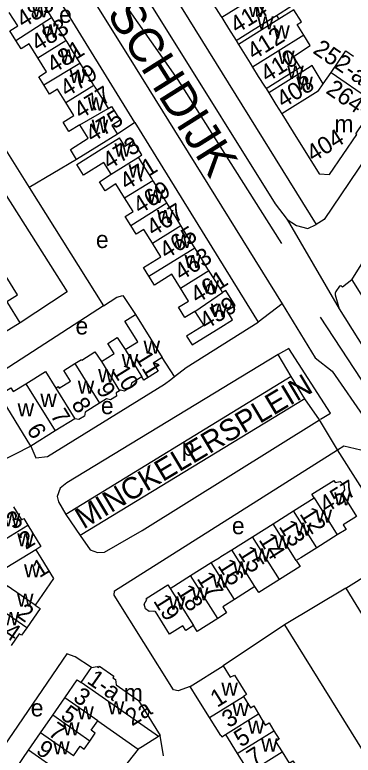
# Model space of a CAD drawing. Extents: x 159294 to 161936, y 384538 to 386517.
# Drawn here: x 159951.9 to 160030.9, y 385204 to 385376.6 of the extents above; entities that cross this region are included whole.
import ezdxf

# ---------------------------------------------------------------- set-up
doc = ezdxf.new("R2010")
doc.units = 0
for name, color, linetype in [('BLT_Basislijn', 7, 'Continuous'), ('BLT_Bebouwing', 7, 'Continuous'), ('BLT_Centroide', 7, 'Continuous'), ('BLT_Huisnummer', 7, 'Continuous'), ('BLT_Huisnummer_ tussenligend', 7, 'Continuous'), ('BLT_Huisnummer_reeks', 7, 'Continuous'), ('BLT_Onderdoorgang_en_onderverdeling', 7, 'Continuous'), ('BLT_Onderverdeling_panden', 7, 'Continuous'), ('BLT_Straatnaam', 7, 'Continuous'), ('BLT_Straatnaam_hoofdweg', 7, 'Continuous'), ('BLT_Vlakafsluiter', 7, 'Continuous')]:
    doc.layers.add(name, color=color, linetype=linetype)

msp = doc.modelspace()

# ---------------------------------------------------------------- linework, layer by layer
at = {"layer": 'BLT_Basislijn'}
for p, q in [((159978.82, 385397.51), (160022.24, 385327.69)), ((159979.96, 385351.47), (159953.45, 385394.36)), ((159928.32, 385379.12), (159955.24, 385336.3)), ((159979.96, 385351.47), (159975.84, 385348.72)), ((159979.96, 385351.47), (160008.72, 385304.93)), ((159966.34, 385342.84), (159955.24, 385336.3)), ((159955.24, 385336.3), (159972.58, 385308.73)), ((160030.54, 385314.81), (160055.13, 385275.51)), ((159972.58, 385308.73), (159945.97, 385291.52)), ((160027.64, 385308.04), (160048.49, 385274.56)), ((159989.19, 385292.25), (159986.28, 385296.66)), ((160016.45, 385292.27), (159963.78, 385260.07)), ((160019.6, 385287.05), (159967.17, 385255.19)), ((160027.26, 385275.12), (160023.05, 385282.14)), ((160029.16, 385242.88), (160014.86, 385234.31)), ((160014.86, 385234.31), (160047.44, 385181.82)), ((159994.5, 385217.35), (159992.85, 385219.97)), ((159986.65, 385203.81), (159985.86, 385208.57)), ((159980.73, 385205.36), (159964.62, 385185.41))]:
    msp.add_line(p, q, dxfattribs=at)
for points in [[(159900.14, 385499.2), (159936.1, 385442.38), (159950.5, 385421.37), (159977.5, 385379.12), (159989.93, 385361.42), (160014.19, 385323.22)], [(159926.71, 385447.43), (159927.66, 385448.03), (159944.6, 385420.92), (159947.37, 385416.4), (159980.02, 385364.36), (160014.31, 385309.17)], [(159961.52, 385414.41), (159987.68, 385372.43), (160012.65, 385332.48), (160015.47, 385328.81)], [(160066.03, 385390.84), (160065.6, 385390.21), (160024.08, 385328.86), (160022.24, 385327.69)], [(159922.83, 385376.99), (159964.1, 385311.97), (159953.14, 385304.79)], [(160030.54, 385314.81), (160036.73, 385324.62), (160052.88, 385348.38)], [(160015.47, 385328.81), (160017.63, 385327.42), (160020.28, 385326.72), (160022.24, 385327.69)], [(160030.54, 385314.81), (160028.36, 385313.1), (160028.03, 385313.34), (160027.69, 385313.29), (160026.81, 385312.03), (160026.67, 385311.67), (160026.66, 385311.28), (160027.64, 385308.04)], [(159972.58, 385308.73), (159975.71, 385310.72), (159977.11, 385311.09), (159980.06, 385306.66)], [(160014.31, 385309.17), (160008.72, 385304.93)], [(160023.2, 385306.06), (160043.95, 385274.42), (160058.68, 385250.12), (160099.33, 385185.2), (160138.87, 385121.82), (160162.15, 385085.51)], [(159989.19, 385292.25), (159991.92, 385294.36), (160008.72, 385304.93)], [(160023.3, 385282.3), (160025.56, 385283.7), (160015.87, 385298.8), (160013.38, 385297.34)], [(160013.38, 385297.34), (159964.08, 385267.48), (159962.49, 385266.21), (159961.8, 385264.25), (159962.12, 385263.04), (159963.78, 385260.07)], [(160016.45, 385292.27), (160013.38, 385297.34)], [(160022.04, 385296.59), (160026.02, 385293.52), (160033.81, 385282.17), (160047.54, 385260.51), (160065.42, 385231.22), (160098.02, 385179.06), (160119.16, 385145.21), (160147.09, 385100.55), (160157.45, 385083.18), (160158.18, 385078.23), (160157.58, 385077.51)], [(159955.66, 385276.01), (159956.84, 385273.27), (159959.51, 385273.62), (159986.85, 385290.42), (159988.33, 385291.58), (159989.19, 385292.25)], [(160019.6, 385287.05), (160016.45, 385292.27)], [(160023.05, 385282.14), (160019.6, 385287.05)], [(159967.17, 385255.19), (159969.49, 385251.83), (159971.24, 385251.23), (159972.84, 385251.26), (159981.67, 385256.37), (160023.05, 385282.14)], [(160027.26, 385275.12), (160028.7, 385276.09), (160032.71, 385275.17)], [(159992.85, 385219.97), (159990.05, 385218.95), (159988.91, 385219.18), (159975.06, 385241.23), (159975.16, 385242.25), (160027.26, 385275.12)], [(160042.4, 385251.27), (160042, 385251.9), (160027.26, 385275.12)], [(159963.78, 385260.07), (159967.17, 385255.19)], [(160014.86, 385234.31), (160000.52, 385224.82)], [(159969.84, 385224.38), (159965.99, 385226.85), (159964.08, 385227.58), (159944.59, 385199.25)]]:
    msp.add_lwpolyline(points, dxfattribs=at)
at = {"layer": 'BLT_Bebouwing'}
for p, q in [((160013.02, 385376.44), (160013.56, 385375.57)), ((160003.57, 385370.54), (160004.11, 385369.67)), ((160025.72, 385363.13), (160029.17, 385368.16)), ((160029.17, 385368.16), (160030.95, 385366.94)), ((160018.53, 385364.32), (160019.13, 385363.36)), ((160023.92, 385360.5), (160025.72, 385363.13)), ((160010.56, 385359.35), (160011.17, 385358.4)), ((160014.21, 385353.5), (160016.89, 385349.2)), ((159953.14, 385304.79), (159950.26, 385309.41)), ((159955.66, 385276.01), (159948.23, 385287.94)), ((159965.93, 385282.41), (159961.36, 385279.56)), ((159961.36, 385279.56), (159955.66, 385276.01)), ((160016.99, 385260.91), (160021.81, 385263.92)), ((160012.18, 385257.89), (160016.99, 385260.91)), ((160007.37, 385254.88), (160012.18, 385257.89)), ((160002.56, 385251.87), (160007.37, 385254.88)), ((160027.19, 385255.33), (160022.39, 385252.32)), ((160022.39, 385252.32), (160018.69, 385250)), ((160018.69, 385250), (160017.58, 385249.31)), ((159992.94, 385245.85), (159997.75, 385248.86)), ((160029.16, 385242.88), (160038.11, 385248.47)), ((159988.15, 385242.85), (159992.94, 385245.85)), ((160007.97, 385243.28), (160003.16, 385240.27)), ((160003.16, 385240.27), (160000.48, 385238.52)), ((159967.42, 385220.91), (159969.84, 385224.38)), ((159992.85, 385219.97), (160000.52, 385224.82)), ((159960.76, 385213.28), (159963.56, 385217.33)), ((159997.39, 385212.72), (159994.5, 385217.35)), ((159957.93, 385209.17), (159960.76, 385213.28)), ((159971.26, 385211.97), (159980.73, 385205.36)), ((160000, 385208.55), (159997.39, 385212.72)), ((159955.14, 385205.12), (159957.93, 385209.17)), ((159985.86, 385208.57), (159985.46, 385208.32)), ((160001.05, 385208.76), (160003.82, 385204.33)), ((159952.29, 385201), (159955.14, 385205.12)), ((160003.82, 385204.33), (160006.59, 385199.89))]:
    msp.add_line(p, q, dxfattribs=at)
for points in [[(159957.16, 385381.29), (159957.51, 385380.72), (159958.99, 385378.28), (159960.44, 385375.96)], [(159996.31, 385382.11), (160000, 385376.23), (160000.2, 385375.91)], [(160013.02, 385376.44), (160016.66, 385378.71), (160014.89, 385381.55), (160010.48, 385378.81), (160008.91, 385381.34), (160008.03, 385380.79)], [(160019.37, 385371.8), (160017.81, 385374.3), (160018.8, 385374.92), (160017.05, 385377.74), (160013.56, 385375.57)], [(159952.17, 385370.59), (159950.76, 385372.86), (159952.59, 385374.01), (159950.6, 385377.14)], [(159960.44, 385375.96), (159962.05, 385373.37), (159963.56, 385370.97), (159963.8, 385370.59)], [(160000.2, 385375.91), (160000.67, 385375.15), (160001.82, 385373.34), (160003.57, 385370.54)], [(159957.3, 385366.55), (159955.27, 385369.81), (159953.39, 385368.63), (159952.17, 385370.59)], [(159963.8, 385370.59), (159964.02, 385370.23), (159965.52, 385367.81), (159967.09, 385365.3)], [(160018.53, 385364.32), (160016.97, 385366.83), (160020.85, 385369.42), (160019.37, 385371.8)], [(160004.11, 385369.67), (160006.83, 385365.3), (160007.42, 385364.35)], [(159958.65, 385360.23), (159957.49, 385362.13), (159959.34, 385363.28), (159957.3, 385366.55)], [(159967.09, 385365.3), (159970.14, 385360.43), (159970.32, 385360.15)], [(160007.42, 385364.35), (160008.75, 385362.21), (160010.19, 385359.93), (160010.56, 385359.35)], [(160023.92, 385360.5), (160021.29, 385364.71), (160019.13, 385363.37)], [(159963.81, 385356.1), (159961.85, 385359.24), (159959.98, 385358.07), (159958.65, 385360.23)], [(159970.32, 385360.15), (159970.59, 385359.7), (159972.12, 385357.28), (159973.71, 385354.72)], [(160011.17, 385358.4), (160011.43, 385357.99), (160012.86, 385355.66), (160014.21, 385353.5)], [(159967.05, 385350.94), (159964.52, 385349.36), (159963.17, 385351.54), (159965.68, 385353.1), (159963.81, 385356.1)], [(159973.71, 385354.72), (159974.46, 385355.2), (159976.48, 385351.99), (159974.55, 385350.79), (159975.84, 385348.72)], [(160016.89, 385349.2), (160022.93, 385339.5), (160025.33, 385339.31), (160031.73, 385348.65), (160031.52, 385348.8), (160035.28, 385354.3)], [(159966.34, 385342.84), (159964.87, 385345.2), (159969.02, 385347.8), (159967.05, 385350.94)], [(159975.84, 385348.72), (159971.59, 385346.09), (159966.34, 385342.84)], [(159974.42, 385339.4), (159972.71, 385342.15), (159967.92, 385339.19), (159966.37, 385341.7), (159972.1, 385345.24), (159976.35, 385347.87)], [(159980.77, 385343.36), (159981.52, 385343.92), (159979.53, 385347.09), (159977.59, 385345.89), (159976.35, 385347.87)], [(159984.15, 385337.97), (159983.87, 385338.41), (159982.37, 385340.79), (159980.77, 385343.36)], [(159977.54, 385333.86), (159975.51, 385337.14), (159972.96, 385335.55), (159971.65, 385337.66), (159974.42, 385339.4)], [(159987.38, 385332.73), (159985.83, 385335.22), (159984.38, 385337.6), (159984.15, 385337.97)], [(159978.99, 385327.45), (159977.69, 385329.53), (159979.53, 385330.67), (159977.54, 385333.86)], [(159990.67, 385327.41), (159990.41, 385327.83), (159988.93, 385330.23), (159987.38, 385332.73)], [(159984.05, 385323.29), (159982.02, 385326.55), (159980.23, 385325.45), (159978.99, 385327.45)], [(159993.91, 385322.23), (159992.39, 385324.67), (159990.88, 385327.08), (159990.67, 385327.41)], [(159983.19, 385315.66), (159981.95, 385317.65), (159985.99, 385320.17), (159984.05, 385323.29)], [(159997.2, 385316.94), (159996.99, 385317.28), (159995.47, 385319.72), (159993.91, 385322.23)], [(159950.26, 385309.41), (159950.08, 385309.7), (159952.57, 385311.25), (159949.9, 385315.54), (159947.39, 385314.03)], [(159990.59, 385312.83), (159988.58, 385316.06), (159984.52, 385313.53), (159983.19, 385315.66)], [(160000.42, 385311.82), (160000, 385312.49), (159998.96, 385314.15), (159997.45, 385316.55), (159997.2, 385316.94)], [(159993.93, 385307.43), (159991.59, 385305.98), (159990.11, 385308.37), (159992.46, 385309.83), (159990.59, 385312.83)], [(159993.93, 385307.43), (159996, 385304.11), (159992, 385301.63), (159993.27, 385299.59), (160000, 385303.78), (160002.75, 385305.49), (160001.42, 385307.62), (160003.31, 385308.8), (160001.15, 385312.27), (160000.42, 385311.82)], [(159977.66, 385298.52), (159980.6, 385300.35), (159977.61, 385305.14), (159980.06, 385306.66)], [(159980.06, 385306.66), (159983.64, 385300.91), (159986.28, 385296.66)], [(159953.14, 385304.79), (159949.49, 385302.52), (159945.24, 385299.87)], [(159972.13, 385295.74), (159975.07, 385297.57), (159973.59, 385299.96), (159975.81, 385301.34), (159977.66, 385298.52)], [(159965.93, 385295.27), (159967.45, 385296.21), (159967.53, 385296.07), (159970.61, 385297.99), (159972.13, 385295.74)], [(159986.28, 385296.66), (159984.22, 385295.38), (159985.39, 385293.5), (159981.99, 385291.38), (159981.59, 385292.2)], [(159961.49, 385289.53), (159962.06, 385289.88), (159962.27, 385289.55), (159964.9, 385291.18), (159963.35, 385293.67), (159965.93, 385295.27)], [(159954.5, 385290.57), (159959.08, 385293.42), (159961.49, 385289.53)], [(159981.59, 385292.2), (159979.15, 385290.68), (159978.92, 385289.72), (159977.51, 385288.84), (159976.58, 385289.05), (159976.37, 385288.93)], [(159948.23, 385287.94), (159950.95, 385289.63), (159951.52, 385288.72), (159954.5, 385290.57)], [(159976.37, 385288.93), (159975.6, 385288.44), (159975.62, 385287.64), (159974.28, 385286.8), (159973.32, 385287.03), (159971.69, 385286.02)], [(159971.69, 385286.02), (159968.36, 385283.94), (159968.14, 385282.98), (159966.86, 385282.18), (159965.93, 385282.41)], [(160021.81, 385263.92), (160021.27, 385264.79), (160026.37, 385267.99), (160026.65, 385267.55), (160027.82, 385267.73), (160028.74, 385267.02), (160028.85, 385265.84), (160028.31, 385264.94), (160031.65, 385259.6), (160028.56, 385257.67), (160029.22, 385256.61), (160027.19, 385255.33)], [(159951.59, 385261.86), (159953.45, 385258.82), (159953.98, 385259.1), (159954.93, 385257.57)], [(159954.93, 385257.57), (159957.99, 385252.58), (159956.83, 385251.86)], [(159956.83, 385251.86), (159957.98, 385250), (159960.97, 385245.13), (159956.68, 385238.95)], [(159997.75, 385248.86), (159999.57, 385250), (160000, 385250.27), (160002.56, 385251.87)], [(160017.58, 385249.31), (160018.48, 385247.93), (160013.71, 385244.93)], [(160013.71, 385244.93), (160008.89, 385241.89), (160007.97, 385243.28)], [(159993.58, 385234.18), (159991.8, 385233.05), (159991.14, 385234.1), (159988.05, 385232.17), (159984.73, 385237.46), (159984.55, 385237.35), (159984.44, 385237.53), (159983.25, 385237.44), (159982.39, 385238.09), (159982.13, 385239.19), (159982.72, 385240.24), (159982.55, 385240.52), (159987.62, 385243.7), (159988.15, 385242.85)], [(160029.16, 385242.88), (160033.88, 385235.31), (160034.29, 385235.57)], [(159956.68, 385238.95), (159957.79, 385238.18), (159954.68, 385233.68)], [(160000.48, 385238.52), (160001.35, 385237.14), (159999.27, 385235.83)], [(159999.27, 385235.83), (159994.48, 385232.82), (159993.58, 385234.18)], [(159954.68, 385233.68), (159953.45, 385231.9), (159952.96, 385232.24), (159951.08, 385229.51)], [(159969.84, 385224.38), (159971.12, 385224.61), (159971.43, 385224.38), (159971.66, 385224.71), (159975.05, 385222.35), (159974.81, 385222), (159975.38, 385221.6), (159975.6, 385220.37), (159980.8, 385216.74), (159985.86, 385208.57)], [(160000.52, 385224.82), (160002.21, 385222.16), (160003.15, 385222.65), (160006, 385218.09), (160005.29, 385217.66)], [(159963.56, 385217.33), (159966.48, 385221.56), (159967.42, 385220.91)], [(160005.29, 385217.66), (160006.94, 385215.02), (160007.67, 385215.48), (160008.79, 385213.59)], [(160008.79, 385213.59), (160010.38, 385210.92), (160011.26, 385211.47), (160012.38, 385209.67)], [(159969.39, 385207.26), (159970.69, 385209.12), (159969.74, 385209.79), (159971.26, 385211.97)], [(159985.46, 385208.32), (159981.62, 385205.92), (159980.73, 385205.36)], [(160000, 385208.55), (160000.2, 385208.23), (160001.05, 385208.76)], [(160012.38, 385209.67), (160013.62, 385207.7), (160012.76, 385207.16), (160014.29, 385204.7)], [(159965.6, 385203.83), (159967.15, 385206.05), (159968.09, 385205.39), (159969.39, 385207.26)], [(160014.29, 385204.7), (160015.92, 385202.09), (160016.82, 385202.65), (160017.98, 385200.85)]]:
    msp.add_lwpolyline(points, dxfattribs=at)
at = {"layer": 'BLT_Onderdoorgang_en_onderverdeling'}
for points in [[(160003.57, 385370.54), (160007.81, 385373.19), (160013.02, 385376.44)], [(160013.56, 385375.57), (160008.35, 385372.32), (160004.11, 385369.67)], [(160010.56, 385359.35), (160014.8, 385361.99), (160018.53, 385364.32)], [(160019.13, 385363.37), (160011.17, 385358.4)]]:
    msp.add_lwpolyline(points, dxfattribs=at)
at = {"layer": 'BLT_Onderverdeling_panden'}
for p, q in [((160008.03, 385380.79), (160000.2, 385375.91)), ((159952.17, 385370.59), (159960.44, 385375.96)), ((159957.3, 385366.55), (159963.8, 385370.59)), ((160019.37, 385371.8), (160007.42, 385364.35)), ((159958.65, 385360.23), (159967.09, 385365.3)), ((160025.72, 385363.13), (160037.33, 385355.14)), ((160022.7, 385358.8), (160023.92, 385360.5)), ((159963.81, 385356.1), (159970.32, 385360.15)), ((160022.7, 385358.8), (160014.21, 385353.5)), ((159967.05, 385350.94), (159973.71, 385354.72)), ((159974.42, 385339.4), (159980.77, 385343.36)), ((159977.54, 385333.86), (159984.15, 385337.97)), ((159978.99, 385327.45), (159987.38, 385332.73)), ((159984.05, 385323.29), (159990.67, 385327.41)), ((159983.19, 385315.66), (159993.91, 385322.23)), ((159990.59, 385312.83), (159997.2, 385316.94)), ((159993.93, 385307.43), (160000.42, 385311.82)), ((159977.66, 385298.52), (159981.59, 385292.2)), ((159965.93, 385295.27), (159971.69, 385286.02)), ((159972.13, 385295.74), (159976.37, 385288.93)), ((159954.5, 385290.57), (159961.36, 385279.56)), ((159961.49, 385289.53), (159965.93, 385282.41)), ((160021.81, 385263.92), (160027.19, 385255.33)), ((160022.39, 385252.32), (160016.99, 385260.91)), ((159946.95, 385252.7), (159954.93, 385257.57)), ((160017.58, 385249.31), (160012.18, 385257.89)), ((160013.71, 385244.93), (160007.37, 385254.88)), ((160007.97, 385243.28), (160002.56, 385251.87)), ((160003.16, 385240.27), (159997.75, 385248.86)), ((159999.27, 385235.83), (159992.94, 385245.85)), ((159988.15, 385242.85), (159993.58, 385234.18)), ((159954.68, 385233.68), (159947.02, 385238.96)), ((159985.46, 385208.32), (159967.42, 385220.91)), ((159971.26, 385211.97), (159963.56, 385217.33)), ((159997.39, 385212.72), (160005.29, 385217.66)), ((160001.05, 385208.76), (160008.79, 385213.59)), ((159969.39, 385207.26), (159960.76, 385213.28)), ((159965.6, 385203.83), (159957.93, 385209.17)), ((160003.82, 385204.33), (160012.38, 385209.67)), ((159963.76, 385199.1), (159955.14, 385205.12)), ((160006.59, 385199.89), (160014.29, 385204.7))]:
    msp.add_line(p, q, dxfattribs=at)
for points in [[(159956.83, 385251.86), (159950.02, 385247.68), (159949.77, 385248.09)], [(159956.68, 385238.95), (159950.13, 385243.47), (159949.87, 385243.1)]]:
    msp.add_lwpolyline(points, dxfattribs=at)
at = {"layer": 'BLT_Vlakafsluiter'}
for p, q in [((160015.47, 385328.81), (160027.64, 385308.04)), ((160014.31, 385309.17), (160022.04, 385296.59)), ((159955.66, 385276.01), (159945.94, 385271.06))]:
    msp.add_line(p, q, dxfattribs=at)

# ---------------------------------------------------------------- texts
at = {"layer": 'BLT_Centroide'}
for s, p in [('w', (159955.88, 385375.94)), ('e', (159962.25, 385374.69)), ('w', (160006.41, 385376.06)), ('w', (160008.48, 385373.17)), ('w', (159958.29, 385371.25)), ('w', (160012.23, 385371.03)), ('w', (159962.51, 385365.41)), ('w', (160013.35, 385365.12)), ('w', (159964.7, 385360.69)), ('w', (160015.49, 385361.62)), ('w', (160017.61, 385359.09)), ('w', (159968.94, 385354.25)), ('w', (159969.84, 385349.03)), ('m', (160026.51, 385349.15)), ('w', (159975.16, 385343.53)), ('w', (159978.45, 385338.62)), ('w', (159982.81, 385332.72)), ('w', (159985.09, 385328)), ('e', (159970.84, 385322.19)), ('w', (159989.3, 385322.22)), ('w', (159991.52, 385317.53)), ('w', (159995.73, 385311.59)), ('w', (159997.66, 385306.12)), ('e', (159966.07, 385302.04)), ('w', (159981.95, 385297.55)), ('w', (159976.86, 385294.41)), ('w', (159971.36, 385290.91)), ('w', (159966.59, 385288.23)), ('w', (159957.87, 385285.16)), ('w', (159952.55, 385282.92)), ('e', (159972, 385283.46)), ('p', (159990.89, 385273.77)), ('w', (160026.45, 385262.17)), ('w', (159949.3, 385257.28)), ('w', (160022.09, 385258.14)), ('e', (160002.58, 385255.47)), ('w', (160017.28, 385255.11)), ('w', (159952.48, 385252.62)), ('w', (160012.47, 385252.11)), ('w', (160007.67, 385249.08)), ('w', (159954.05, 385245.41)), ('w', (160002.86, 385246.08)), ('w', (159998.05, 385243.05)), ('w', (159993.25, 385240.02)), ('w', (159952.41, 385238.56)), ('w', (159987.86, 385237.91)), ('w', (159949.05, 385234.25)), ('w', (160000.12, 385217.81)), ('m', (159977.33, 385216.53)), ('e', (159955.63, 385213)), ('w', (159966.48, 385212.28)), ('w', (159973.6, 385213.47)), ('w', (160002.68, 385213.06)), ('w', (160006.3, 385208.97)), ('w', (159963.18, 385208.56)), ('w', (159960.85, 385204.12)), ('w', (160009.39, 385204.78))]:
    msp.add_text(s, height=4, dxfattribs=at).set_placement(p)
at = {"layer": 'BLT_Huisnummer'}
for s, rotation, p in [('414', 31.9356, (160003.72, 385372.07)), ('483', 31.8943, (159957.31, 385367.89)), ('410', 31.9356, (160010.79, 385360.71)), ('479', 31.8945, (159964.02, 385357.28)), ('475', 31.7381, (159969.99, 385346.67)), ('473', 31.9005, (159973.95, 385340.38)), ('467', 31.8995, (159984.22, 385324.8)), ('463', 31.89, (159990.71, 385314.46)), ('459', 31.8928, (159996.55, 385303.05)), ('11', 301.8985, (159979.82, 385296.74)), ('10', 301.8964, (159974.55, 385293.48)), ('9', 301.9004, (159970.74, 385289.34)), ('8', 301.9026, (159965, 385285.82)), ('7', 301.8926, (159960.09, 385283.17)), ('6', 301.8926, (159954.54, 385279.83)), ('457', 32.0437, (160024.58, 385260.28)), ('3', 31.4143, (159951.56, 385256.39)), ('12', 302.1811, (160018.27, 385260.22)), ('13', 302.1811, (160013.42, 385257.24)), ('2', 31.4121, (159954.46, 385251.78)), ('14', 302.1811, (160008.72, 385254.18)), ('15', 302.1811, (160003.88, 385251.15)), ('1', 31.5499, (159957.64, 385245.19)), ('16', 302.1811, (159999.13, 385248.16)), ('17', 302.1811, (159994.28, 385245.15)), ('18', 302.1811, (159989.57, 385242.16)), ('19', 302.1811, (159984.13, 385239.92)), ('2', 325.3831, (159952.04, 385236.42)), ('1', 31.9854, (159999.14, 385214.98)), ('5', 325.0557, (159962.36, 385212.68)), ('5', 31.9789, (160004.67, 385205.7)), ('9', 325.7143, (159956.62, 385204.53))]:
    msp.add_text(s, height=4, rotation=rotation, dxfattribs=at).set_placement(p)
at = {"layer": 'BLT_Huisnummer_ tussenligend'}
for s, rotation, p in [('485', 31.8943, (159953.86, 385373.36)), ('412', 31.9356, (160007.68, 385365.9)), ('481', 31.8945, (159960.95, 385362.78)), ('408', 31.9356, (160014.58, 385354.72)), ('477', 31.7381, (159967.24, 385352.14)), ('471', 31.8995, (159977.99, 385335.56)), ('469', 31.8995, (159981.06, 385329.99)), ('465', 31.89, (159987.26, 385319.5)), ('461', 31.8928, (159994.46, 385309.13)), ('4', 325.3831, (159949, 385231.95)), ('3', 325.1075, (159965.28, 385216.84)), ('3', 31.9854, (160001.82, 385210.2)), ('7', 325.0557, (159959.46, 385208.72)), ('7', 31.9854, (160007.65, 385201.23))]:
    msp.add_text(s, height=4, rotation=rotation, dxfattribs=at).set_placement(p)
at = {"layer": 'BLT_Huisnummer_reeks'}
for s, rotation, p in [('252-a t/m 262', 325.4543, (160021.26, 385367.8)), ('264-266', 325.514, (160024.29, 385358.47)), ('404', 31.9356, (160021.57, 385342.13)), ('1-a', 325.1075, (159968.52, 385220.92)), ('2a', 31.7138, (159979.26, 385210.63))]:
    msp.add_text(s, height=4, rotation=rotation, dxfattribs=at).set_placement(p)
at = {"layer": 'BLT_Straatnaam'}
msp.add_text('MINCKELERSPLEIN', height=5, rotation=30.8894, dxfattribs=at).set_placement((159967.95, 385256.55))
at = {"layer": 'BLT_Straatnaam_hoofdweg'}
msp.add_text('BOSCHDIJK', height=8, rotation=302.141, dxfattribs=at).set_placement((159965, 385389.94))

doc.saveas('drawing.dxf')
